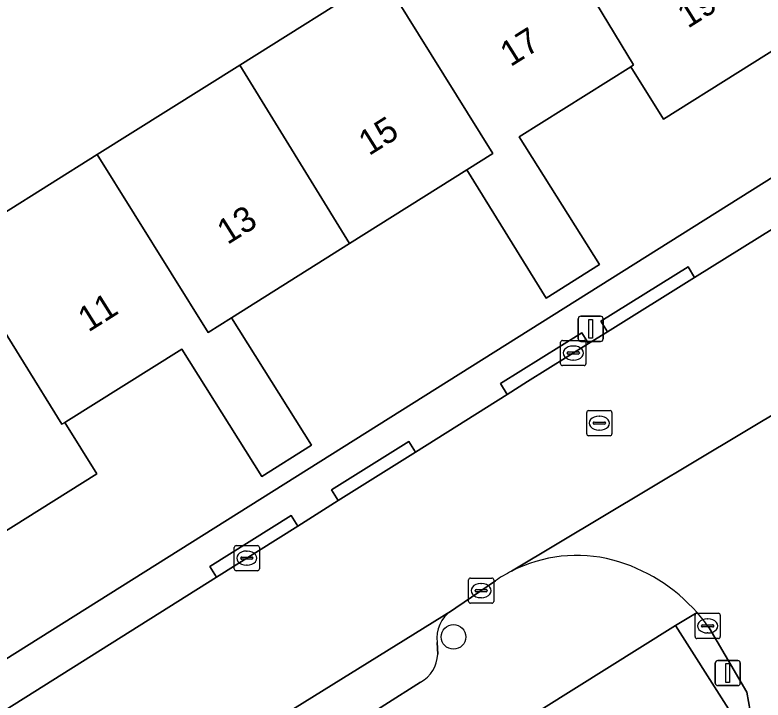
# Model space of a CAD drawing. Extents: x 158455 to 159797, y 387218 to 388672.
# Drawn here: x 158932.65 to 158962.33, y 387904.66 to 387931.87 of the extents above; entities that cross this region are included whole.
import ezdxf

# ---------------------------------------------------------------- set-up
doc = ezdxf.new("R2010")
doc.units = 0
for name, color, linetype in [('IMGEO_Boom', 7, 'Continuous'), ('IMGEO_Erf', 7, 'Continuous'), ('IMGEO_Kolk', 7, 'Continuous'), ('IMGEO_Lichtmast', 7, 'Continuous'), ('IMGEO_Pand', 7, 'Continuous'), ('IMGEO_Pand_nummerreeks', 7, 'Continuous'), ('IMGEO_Parkeervlak_open', 7, 'Continuous'), ('IMGEO_Rijbaan_lokaal_open', 7, 'Continuous'), ('IMGEO_Rioolput', 7, 'Continuous'), ('IMGEO_Voetpad_open', 7, 'Continuous')]:
    doc.layers.add(name, color=color, linetype=linetype)

msp = doc.modelspace()

# ---------------------------------------------------------------- linework, layer by layer
at = {"layer": 'IMGEO_Boom'}
msp.add_circle((158950.048, 387907.169), 0.489, dxfattribs=at)
at = {"layer": 'IMGEO_Erf'}
for points in [[(158970.081, 387935.082), (158964.279, 387931.437), (158958.388, 387927.736), (158957.081, 387929.814), (158952.654, 387927.033), (158955.847, 387921.957), (158953.72, 387920.616), (158950.581, 387925.718), (158945.918, 387922.789), (158941.237, 387919.847), (158944.417, 387914.784), (158942.443, 387913.544), (158939.265, 387918.603), (158934.667, 387915.714), (158934.619, 387915.684), (158935.899, 387913.647), (158930.304, 387910.132)], [(158922.317, 387932.014), (158923.438, 387930.219), (158919.183, 387927.561), (158914.98, 387924.935), (158913.859, 387926.729), (158910.883, 387924.885), (158912.588, 387922.171), (158908.579, 387919.652), (158903.55, 387916.493), (158901.833, 387915.478), (158913.459, 387897.023), (158916.437, 387896.322), (158917.455, 387896.962), (158970.597, 387930.387), (158971.987, 387933.904)], [(158930.22, 387922.754), (158935.902, 387926.324), (158941.567, 387929.882), (158947.217, 387933.432)], [(158970.915, 387888.639), (158958.858, 387907.622), (158923.376, 387885.398)]]:
    msp.add_lwpolyline(points, dxfattribs=at)
at = {"layer": 'IMGEO_Kolk'}
for p, q in [((158954.375, 387918.943), (158955.227, 387918.943)), ((158954.3, 387918.017), (158954.3, 387918.869)), ((158954.788, 387918.723), (158954.813, 387918.723)), ((158955.301, 387918.869), (158955.301, 387918.017)), ((158954.559, 387918.437), (158954.559, 387918.449)), ((158954.997, 387918.4), (158954.599, 387918.4)), ((158954.602, 387918.486), (158955, 387918.486)), ((158955.043, 387918.449), (158955.043, 387918.437)), ((158954.811, 387918.163), (158954.786, 387918.163)), ((158955.227, 387917.943), (158954.375, 387917.943)), ((158941.345, 387909.872), (158941.345, 387910.724)), ((158941.42, 387910.798), (158942.272, 387910.798)), ((158942.346, 387910.724), (158942.346, 387909.872)), ((158941.647, 387910.341), (158942.045, 387910.341)), ((158941.833, 387910.578), (158941.858, 387910.578)), ((158941.604, 387910.292), (158941.604, 387910.304)), ((158942.042, 387910.255), (158941.644, 387910.255)), ((158942.088, 387910.304), (158942.088, 387910.292)), ((158942.272, 387909.798), (158941.42, 387909.798)), ((158941.856, 387910.018), (158941.831, 387910.018)), ((158950.645, 387908.582), (158950.645, 387909.434)), ((158950.72, 387909.508), (158951.572, 387909.508)), ((158951.646, 387909.434), (158951.646, 387908.582)), ((158951.133, 387909.288), (158951.158, 387909.288)), ((158950.904, 387909.002), (158950.904, 387909.014)), ((158951.342, 387908.965), (158950.944, 387908.965)), ((158950.947, 387909.051), (158951.345, 387909.051)), ((158951.388, 387909.014), (158951.388, 387909.002)), ((158951.156, 387908.728), (158951.131, 387908.728)), ((158951.572, 387908.508), (158950.72, 387908.508)), ((158959.633, 387907.181), (158959.633, 387908.033)), ((158959.708, 387908.107), (158960.56, 387908.107)), ((158960.634, 387908.033), (158960.634, 387907.181)), ((158959.935, 387907.65), (158960.333, 387907.65)), ((158960.121, 387907.887), (158960.146, 387907.887)), ((158959.892, 387907.601), (158959.892, 387907.613)), ((158960.33, 387907.564), (158959.932, 387907.564)), ((158960.376, 387907.613), (158960.376, 387907.601)), ((158960.56, 387907.107), (158959.708, 387907.107)), ((158960.144, 387907.327), (158960.119, 387907.327))]:
    msp.add_line(p, q, dxfattribs=at)
for points in [[(158954.375, 387918.943), (158955.227, 387918.943)], [(158954.3, 387918.017), (158954.3, 387918.869)], [(158955.301, 387918.869), (158955.301, 387918.017)], [(158955.227, 387917.943), (158954.375, 387917.943)], [(158941.345, 387909.872), (158941.345, 387910.724)], [(158941.42, 387910.798), (158942.272, 387910.798)], [(158942.346, 387910.724), (158942.346, 387909.872)], [(158942.272, 387909.798), (158941.42, 387909.798)], [(158950.645, 387908.582), (158950.645, 387909.434)], [(158950.72, 387909.508), (158951.572, 387909.508)], [(158951.646, 387909.434), (158951.646, 387908.582)], [(158951.572, 387908.508), (158950.72, 387908.508)], [(158959.633, 387907.181), (158959.633, 387908.033)], [(158959.708, 387908.107), (158960.56, 387908.107)], [(158960.634, 387908.033), (158960.634, 387907.181)], [(158960.56, 387907.107), (158959.708, 387907.107)]]:
    msp.add_lwpolyline(points, dxfattribs=at)
for centre, radius, start, end in [((158954.377, 387918.867), 0.0765, 91.552, 178.448), ((158954.377, 387918.867), 0.0765, 91.552, 178.448), ((158955.225, 387918.867), 0.0765, 1.552, 88.448), ((158955.225, 387918.867), 0.0765, 1.552, 88.448), ((158954.599, 387918.446), 0.0403, 85.8775, 175.7526), ((158954.596, 387918.436), 0.0366, 178.938, 274.7102), ((158955, 387918.443), 0.043, 264.8664, 352.4533), ((158955.004, 387918.448), 0.0386, 1.7309, 96.639), ((158954.377, 387918.019), 0.0765, 181.552, 268.448), ((158954.377, 387918.019), 0.0765, 181.552, 268.448), ((158955.225, 387918.019), 0.0765, 271.552, 358.448), ((158955.225, 387918.019), 0.0765, 271.552, 358.448), ((158941.422, 387910.722), 0.0765, 91.552, 178.448), ((158941.422, 387910.722), 0.0765, 91.552, 178.448), ((158942.27, 387910.722), 0.0765, 1.552, 88.448), ((158942.27, 387910.722), 0.0765, 1.552, 88.448), ((158941.644, 387910.301), 0.0403, 85.8775, 175.7526), ((158942.049, 387910.303), 0.0386, 1.7309, 96.639), ((158941.641, 387910.291), 0.0366, 178.938, 274.7102), ((158942.045, 387910.298), 0.043, 264.8664, 352.4533), ((158941.422, 387909.874), 0.0765, 181.552, 268.448), ((158941.422, 387909.874), 0.0765, 181.552, 268.448), ((158942.27, 387909.874), 0.0765, 271.552, 358.448), ((158942.27, 387909.874), 0.0765, 271.552, 358.448), ((158950.722, 387909.432), 0.0765, 91.552, 178.448), ((158950.722, 387909.432), 0.0765, 91.552, 178.448), ((158951.57, 387909.432), 0.0765, 1.552, 88.448), ((158951.57, 387909.432), 0.0765, 1.552, 88.448), ((158950.944, 387909.011), 0.0403, 85.8775, 175.7526), ((158950.941, 387909.001), 0.0366, 178.938, 274.7102), ((158951.345, 387909.008), 0.043, 264.8664, 352.4533), ((158951.349, 387909.013), 0.0386, 1.7309, 96.639), ((158950.722, 387908.584), 0.0765, 181.552, 268.448), ((158950.722, 387908.584), 0.0765, 181.552, 268.448), ((158951.57, 387908.584), 0.0765, 271.552, 358.448), ((158951.57, 387908.584), 0.0765, 271.552, 358.448), ((158959.71, 387908.031), 0.0765, 91.552, 178.448), ((158959.71, 387908.031), 0.0765, 91.552, 178.448), ((158960.558, 387908.031), 0.0765, 1.552, 88.448), ((158960.558, 387908.031), 0.0765, 1.552, 88.448), ((158959.932, 387907.61), 0.0403, 85.8775, 175.7526), ((158960.337, 387907.612), 0.0386, 1.7309, 96.639), ((158959.929, 387907.6), 0.0366, 178.938, 274.7102), ((158960.333, 387907.607), 0.043, 264.8664, 352.4533), ((158959.71, 387907.183), 0.0765, 181.552, 268.448), ((158959.71, 387907.183), 0.0765, 181.552, 268.448), ((158960.558, 387907.183), 0.0765, 271.552, 358.448), ((158960.558, 387907.183), 0.0765, 271.552, 358.448)]:
    msp.add_arc(centre, radius, start, end, dxfattribs=at)
for centre, major_axis, ratio, start_param, end_param in [((158954.787, 387918.443), (-0.387, 0.002), 0.722429, 4.712389, 7.853982), ((158954.812, 387918.443), (-0.39, 0.002), 0.717154, 1.570796, 4.712389), ((158941.832, 387910.298), (-0.387, 0.002), 0.722429, 4.712389, 7.853982), ((158941.857, 387910.298), (-0.39, 0.002), 0.717154, 1.570796, 4.712389), ((158951.132, 387909.008), (-0.387, 0.002), 0.722429, 4.712389, 7.853982), ((158951.157, 387909.008), (-0.39, 0.002), 0.717154, 1.570796, 4.712389), ((158960.12, 387907.607), (-0.387, 0.002), 0.722429, 4.712389, 7.853982), ((158960.145, 387907.607), (-0.39, 0.002), 0.717154, 1.570796, 4.712389)]:
    msp.add_ellipse(centre, major_axis=major_axis, ratio=ratio, start_param=start_param, end_param=end_param, dxfattribs=at)
at = {"layer": 'IMGEO_Lichtmast'}
for p, q in [((158955.098, 387919.904), (158955.888, 387919.904)), ((158955.888, 387919.904), (158955.098, 387919.904)), ((158954.998, 387919.004), (158954.998, 387919.804)), ((158954.998, 387919.804), (158954.998, 387919.004)), ((158955.988, 387919.804), (158955.988, 387919.004)), ((158955.988, 387919.004), (158955.988, 387919.804)), ((158955.888, 387918.904), (158955.098, 387918.904)), ((158955.098, 387918.904), (158955.888, 387918.904)), ((158960.537, 387906.234), (158961.327, 387906.234)), ((158961.327, 387906.234), (158960.537, 387906.234)), ((158960.437, 387905.334), (158960.437, 387906.134)), ((158960.437, 387906.134), (158960.437, 387905.334)), ((158961.427, 387906.134), (158961.427, 387905.334)), ((158961.427, 387905.334), (158961.427, 387906.134)), ((158961.327, 387905.234), (158960.537, 387905.234)), ((158960.537, 387905.234), (158961.327, 387905.234))]:
    msp.add_line(p, q, dxfattribs=at)
for points in [[(158955.418, 387919.779), (158955.568, 387919.779), (158955.568, 387919.029), (158955.418, 387919.029), (158955.418, 387919.779)], [(158960.857, 387906.109), (158961.007, 387906.109), (158961.007, 387905.359), (158960.857, 387905.359), (158960.857, 387906.109)]]:
    msp.add_lwpolyline(points, dxfattribs=at)
for centre, start, end in [((158955.098, 387919.804), 90, 180), ((158955.098, 387919.804), 90, 180), ((158955.888, 387919.804), 0, 90), ((158955.888, 387919.804), 360, 90), ((158955.098, 387919.004), 180, 270), ((158955.098, 387919.004), 180, 270), ((158955.888, 387919.004), 270, 0), ((158955.888, 387919.004), 270, 0), ((158960.537, 387906.134), 90, 180), ((158960.537, 387906.134), 90, 180), ((158961.327, 387906.134), 0, 90), ((158961.327, 387906.134), 360, 90), ((158960.537, 387905.334), 180, 270), ((158960.537, 387905.334), 180, 270), ((158961.327, 387905.334), 270, 0), ((158961.327, 387905.334), 270, 0)]:
    msp.add_arc(centre, 0.1, start, end, dxfattribs=at)
at = {"layer": 'IMGEO_Pand'}
for points in [[(158959.91, 387938.396), (158954.357, 387934.908), (158954.209, 387934.815), (158957.19, 387929.884), (158957.081, 387929.814), (158958.388, 387927.736), (158964.279, 387931.437)], [(158957.081, 387929.814), (158957.19, 387929.884), (158954.209, 387934.815), (158952.89, 387936.996), (158947.217, 387933.432), (158951.605, 387926.364), (158950.581, 387925.718), (158953.72, 387920.616), (158955.847, 387921.957), (158952.654, 387927.033)], [(158941.567, 387929.882), (158945.918, 387922.789), (158950.581, 387925.718), (158951.605, 387926.364), (158947.217, 387933.432)], [(158935.902, 387926.324), (158940.307, 387919.261), (158941.237, 387919.847), (158945.918, 387922.789), (158941.567, 387929.882)], [(158941.237, 387919.847), (158940.307, 387919.261), (158935.902, 387926.324), (158930.22, 387922.754), (158930.112, 387922.686), (158931.456, 387920.546), (158934.51, 387915.616), (158934.619, 387915.684), (158934.667, 387915.714), (158939.265, 387918.603), (158942.443, 387913.544), (158944.417, 387914.784)], [(158931.456, 387920.546), (158925.89, 387917.05), (158930.304, 387910.132), (158935.899, 387913.647), (158934.619, 387915.684), (158934.51, 387915.616)]]:
    msp.add_lwpolyline(points, close=True, dxfattribs=at)
at = {"layer": 'IMGEO_Parkeervlak_open'}
for points in [[(158949.967, 387908.21), (158923.719, 387891.905), (158908.07, 387882.149), (158905.083, 387880.287), (158898.003, 387875.873)], [(158949.421, 387906.48), (158949.394, 387906.95)], [(158900.843, 387875.718), (158940.243, 387899.97), (158948.74, 387905.373)]]:
    msp.add_lwpolyline(points, dxfattribs=at)
for centre, radius, start, end in [((158950.69, 387907.121), 1.307, 123.5763, 187.5153), ((158948.129, 387906.512), 1.292, 298.2118, 358.5906)]:
    msp.add_arc(centre, radius, start, end, dxfattribs=at)
at = {"layer": 'IMGEO_Rijbaan_lokaal_open'}
for points in [[(158952.352, 387909.782), (158965.172, 387917.465), (158965.394, 387917.576), (158966.061, 387918), (158970.243, 387920.654), (158984.951, 387929.585), (158979.203, 387938.545), (158979.125, 387938.666), (158972.245, 387949.732), (158969.821, 387953.616), (158965.53, 387950.95), (158967.736, 387947.397), (158974.01, 387937.331)], [(158972.153, 387929.247), (158959.618, 387921.443), (158956.159, 387919.289), (158955.409, 387918.822), (158952.985, 387917.313), (158952.175, 387916.803), (158948.536, 387914.511), (158945.477, 387912.585), (158943.867, 387911.571), (158940.641, 387909.54), (158932.263, 387904.264), (158918.245, 387895.525), (158916.242, 387894.276), (158911.145, 387891.098), (158906.624, 387888.25), (158904.931, 387887.184), (158908.07, 387882.149), (158923.719, 387891.905), (158949.967, 387908.21), (158950.141, 387908.318), (158951.711, 387909.397)], [(158965.394, 387917.576), (158965.172, 387917.465), (158952.352, 387909.782)], [(158960.188, 387907.531), (158961.686, 387904.98), (158961.885, 387903.87), (158966.081, 387897.225), (158970.376, 387899.905), (158963.884, 387910.309)]]:
    msp.add_lwpolyline(points, dxfattribs=at)
for centre, radius, start, end in [((158954.938, 387904.742), 5.665, 75.3613, 117.1657), ((158954.577, 387903.628), 6.834, 41.3018, 74.7893), ((158954.943, 387904.743), 5.666, 117.2067, 124.7734), ((158954.619, 387903.653), 6.787, 34.8518, 41.3794)]:
    msp.add_arc(centre, radius, start, end, dxfattribs=at)
at = {"layer": 'IMGEO_Rioolput'}
for p, q in [((158955.335, 387915.233), (158955.335, 387916.085)), ((158955.41, 387916.159), (158956.262, 387916.159)), ((158956.336, 387916.085), (158956.336, 387915.233)), ((158955.594, 387915.653), (158955.594, 387915.665)), ((158955.637, 387915.702), (158956.035, 387915.702)), ((158955.823, 387915.939), (158955.848, 387915.939)), ((158956.078, 387915.665), (158956.078, 387915.653)), ((158956.032, 387915.616), (158955.634, 387915.616)), ((158955.846, 387915.379), (158955.821, 387915.379)), ((158956.262, 387915.159), (158955.41, 387915.159))]:
    msp.add_line(p, q, dxfattribs=at)
for points in [[(158955.335, 387915.233), (158955.335, 387916.085)], [(158955.41, 387916.159), (158956.262, 387916.159)], [(158956.336, 387916.085), (158956.336, 387915.233)], [(158956.262, 387915.159), (158955.41, 387915.159)]]:
    msp.add_lwpolyline(points, dxfattribs=at)
for centre, radius, start, end in [((158955.412, 387916.083), 0.0765, 91.552, 178.448), ((158955.412, 387916.083), 0.0765, 91.552, 178.448), ((158956.26, 387916.083), 0.0765, 1.552, 88.448), ((158956.26, 387916.083), 0.0765, 1.552, 88.448), ((158955.634, 387915.662), 0.0403, 85.8775, 175.7526), ((158956.039, 387915.664), 0.0386, 1.7309, 96.639), ((158955.631, 387915.652), 0.0366, 178.938, 274.7102), ((158956.035, 387915.659), 0.043, 264.8664, 352.4533), ((158955.412, 387915.235), 0.0765, 181.552, 268.448), ((158955.412, 387915.235), 0.0765, 181.552, 268.448), ((158956.26, 387915.235), 0.0765, 271.552, 358.448), ((158956.26, 387915.235), 0.0765, 271.552, 358.448)]:
    msp.add_arc(centre, radius, start, end, dxfattribs=at)
for centre, major_axis, ratio, start_param, end_param in [((158955.822, 387915.659), (-0.387, 0.002), 0.722429, 4.712389, 7.853982), ((158955.847, 387915.659), (-0.39, 0.002), 0.717154, 1.570796, 4.712389)]:
    msp.add_ellipse(centre, major_axis=major_axis, ratio=ratio, start_param=start_param, end_param=end_param, dxfattribs=at)
at = {"layer": 'IMGEO_Voetpad_open'}
for points in [[(158974.751, 387932.906), (158971.987, 387933.904), (158970.597, 387930.387), (158917.455, 387896.962), (158918.245, 387895.525), (158932.263, 387904.264), (158940.641, 387909.54), (158940.377, 387909.964), (158943.603, 387911.995), (158943.867, 387911.571), (158945.477, 387912.585), (158945.213, 387913.009), (158948.272, 387914.935), (158948.536, 387914.511), (158952.175, 387916.803), (158951.912, 387917.228), (158955.146, 387919.247), (158955.409, 387918.822), (158956.159, 387919.289), (158955.897, 387919.714), (158959.356, 387921.868), (158959.618, 387921.443), (158972.153, 387929.247)], [(158951.711, 387909.397), (158950.141, 387908.318), (158949.967, 387908.21)], [(158923.376, 387885.398), (158958.858, 387907.622), (158959.711, 387908.139)], [(158959.711, 387908.139), (158958.858, 387907.622), (158970.915, 387888.639), (158969.171, 387887.521), (158970.694, 387885.029), (158972.296, 387882.409), (158969.429, 387880.656), (158971.119, 387877.883), (158974.172, 387872.847), (158978.036, 387866.701), (158983.915, 387857.22), (158982.548, 387854.251), (158984.103, 387853.413), (158986.858, 387858.411)], [(158970.196, 387890.709), (158967.822, 387894.469), (158966.081, 387897.225), (158961.885, 387903.87), (158961.686, 387904.98), (158960.188, 387907.531)], [(158949.394, 387906.95), (158949.421, 387906.48)], [(158948.74, 387905.373), (158940.243, 387899.97), (158900.843, 387875.718)]]:
    msp.add_lwpolyline(points, dxfattribs=at)
for points in [[(158956.159, 387919.289), (158959.618, 387921.443), (158959.356, 387921.868), (158955.897, 387919.714)], [(158952.175, 387916.803), (158952.985, 387917.313), (158955.409, 387918.822), (158955.146, 387919.247), (158951.912, 387917.228)], [(158945.477, 387912.585), (158948.536, 387914.511), (158948.272, 387914.935), (158945.213, 387913.009)], [(158943.867, 387911.571), (158943.603, 387911.995), (158940.377, 387909.964), (158940.641, 387909.54)]]:
    msp.add_lwpolyline(points, close=True, dxfattribs=at)
for centre, radius, start, end in [((158954.938, 387904.742), 5.665, 75.3613, 117.1657), ((158954.577, 387903.628), 6.834, 41.3018, 74.7893), ((158954.943, 387904.743), 5.666, 117.2067, 124.7734), ((158950.69, 387907.121), 1.307, 123.5763, 187.5153), ((158954.619, 387903.653), 6.787, 34.8518, 41.3794), ((158948.129, 387906.512), 1.292, 298.2118, 358.5906)]:
    msp.add_arc(centre, radius, start, end, dxfattribs=at)

# ---------------------------------------------------------------- texts
at = {"layer": 'IMGEO_Pand_nummerreeks'}
for s, rotation, p in [('19', 32.1372, (158959.348, 387931.315)), ('17', 32.1716, (158952.31, 387929.79)), ('15', 32.1731, (158946.694, 387926.258)), ('13', 32.1731, (158941.078, 387922.725)), ('11', 32.1716, (158935.559, 387919.252))]:
    msp.add_text(s, height=1, rotation=rotation, dxfattribs=at).set_placement(p)

doc.saveas('drawing.dxf')
